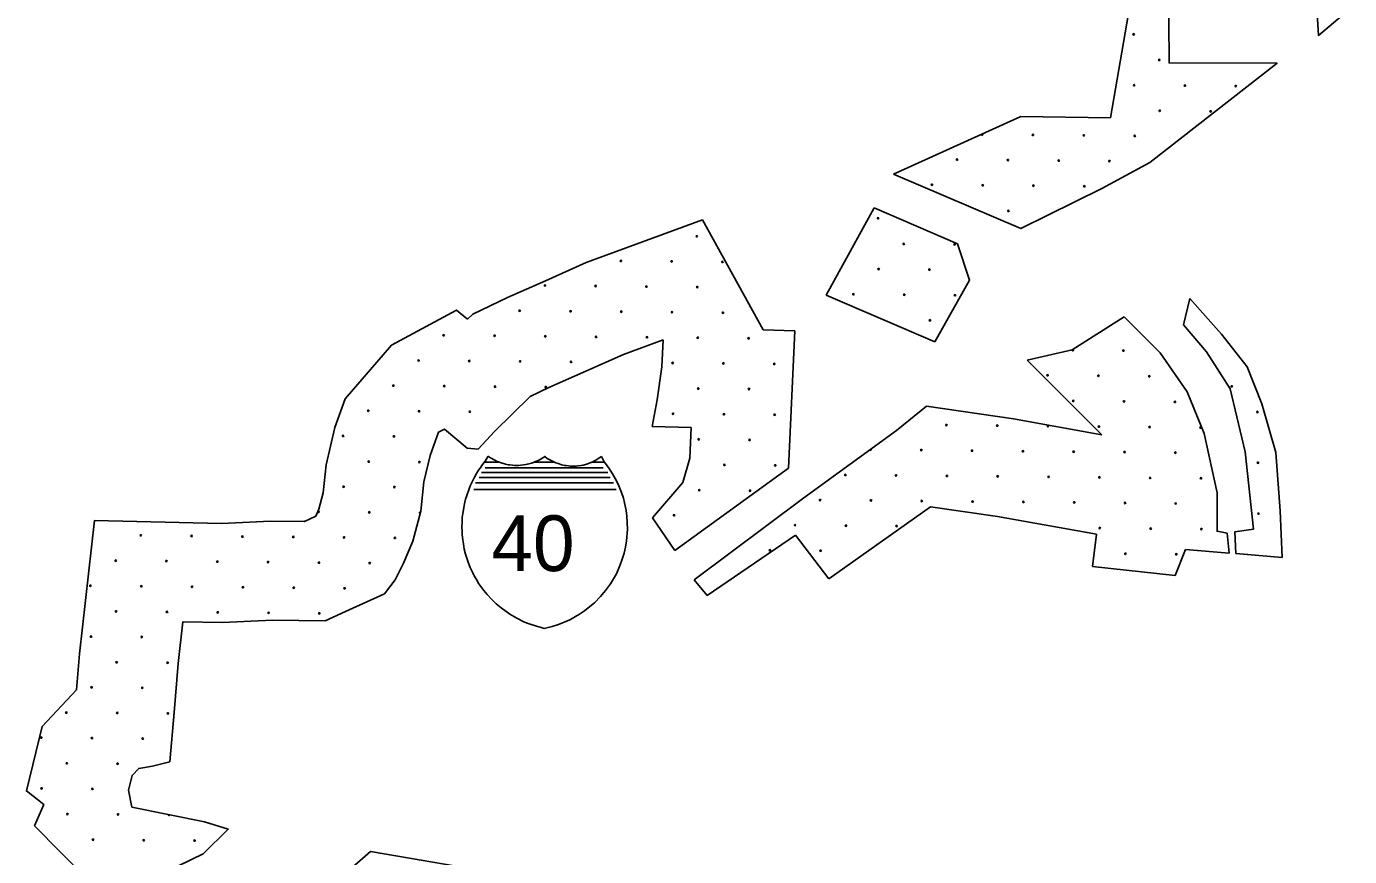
# Model space of a CAD drawing. Extents: x 1612280 to 1883141, y 560852 to 780851.
# Drawn here: x 1774644 to 1784658, y 659663 to 665950 of the extents above; entities that cross this region are included whole.
import ezdxf

# ---------------------------------------------------------------- set-up
doc = ezdxf.new("R2010")
doc.units = 0
for name, color, linetype in [('DESIGN - EROSION CONTROL - Devices', 7, 'Continuous'), ('DESIGN - SCRATCH - User 1', 7, 'Continuous'), ('SURVEY - DRAINAGE - Bridge Hydraulic Data with Text', 7, 'Continuous')]:
    doc.layers.add(name, color=color, linetype=linetype)

msp = doc.modelspace()

# ---------------------------------------------------------------- linework, layer by layer
at = {"layer": 'DESIGN - EROSION CONTROL - Devices'}
for centre in [(1783024, 665890), (1783024, 665890), (1783218, 665696), (1783218, 665696), (1783028, 665505), (1783028, 665505), (1783412, 665502), (1783412, 665502), (1783797, 665498), (1783797, 665498), (1783222, 665311), (1783222, 665311), (1783607, 665307), (1783607, 665307), (1782262, 665128), (1782262, 665128), (1782647, 665125), (1782647, 665125), (1783032, 665121), (1783032, 665121), (1781688, 664942), (1781688, 664942), (1782072, 664938), (1782072, 664938), (1782457, 664934), (1782457, 664934), (1782841, 664930), (1782841, 664930), (1781497, 664751), (1781497, 664751), (1781882, 664747), (1781882, 664747), (1782266, 664744), (1782266, 664744), (1782651, 664740), (1782651, 664740), (1781090, 664497), (1781090, 664497), (1782076, 664553), (1782076, 664553), (1779718, 664361), (1779718, 664361), (1781284, 664303), (1781284, 664303), (1781669, 664299), (1781669, 664299), (1779143, 664174), (1779143, 664174), (1779527, 664171), (1779527, 664171), (1779912, 664167), (1779912, 664167), (1781094, 664112), (1781094, 664112), (1781478, 664109), (1781478, 664109), (1778568, 663988), (1778568, 663988), (1778952, 663984), (1778952, 663984), (1779337, 663980), (1779337, 663980), (1779721, 663976), (1779721, 663976), (1780903, 663922), (1780903, 663922), (1781288, 663918), (1781288, 663918), (1781672, 663914), (1781672, 663914), (1778377, 663797), (1778377, 663797), (1778762, 663793), (1778762, 663793), (1779146, 663790), (1779146, 663790), (1779531, 663786), (1779531, 663786), (1779915, 663782), (1779915, 663782), (1781482, 663724), (1781482, 663724), (1777802, 663611), (1777802, 663611), (1778187, 663607), (1778187, 663607), (1778571, 663603), (1778571, 663603), (1778956, 663599), (1778956, 663599), (1779341, 663596), (1779341, 663596), (1779725, 663592), (1779725, 663592), (1780110, 663588), (1780110, 663588), (1782947, 663495), (1782947, 663495), (1777612, 663420), (1777612, 663420), (1777996, 663416), (1777996, 663416), (1778381, 663413), (1778381, 663413), (1778766, 663409), (1778766, 663409), (1779535, 663401), (1779535, 663401), (1779919, 663398), (1779919, 663398), (1780304, 663394), (1780304, 663394), (1782373, 663308), (1782373, 663308), (1782757, 663304), (1782757, 663304), (1783142, 663301), (1783142, 663301), (1777421, 663230), (1777421, 663230), (1777806, 663226), (1777806, 663226), (1778191, 663222), (1778191, 663222), (1778575, 663219), (1778575, 663219), (1779729, 663207), (1779729, 663207), (1780113, 663204), (1780113, 663204), (1783767, 663224), (1783767, 663224), (1782567, 663114), (1782567, 663114), (1782951, 663110), (1782951, 663110), (1783336, 663106), (1783336, 663106), (1777231, 663039), (1777231, 663039), (1777616, 663036), (1777616, 663036), (1778000, 663032), (1778000, 663032), (1779538, 663017), (1779538, 663017), (1779923, 663013), (1779923, 663013), (1780307, 663009), (1780307, 663009), (1783961, 663030), (1783961, 663030), (1781607, 662931), (1781607, 662931), (1781992, 662927), (1781992, 662927), (1782376, 662923), (1782376, 662923), (1782761, 662920), (1782761, 662920), (1783145, 662916), (1783145, 662916), (1783530, 662912), (1783530, 662912), (1777041, 662849), (1777041, 662849), (1777425, 662845), (1777425, 662845), (1779733, 662823), (1779733, 662823), (1780117, 662819), (1780117, 662819), (1781417, 662741), (1781417, 662741), (1781801, 662737), (1781801, 662737), (1782186, 662733), (1782186, 662733), (1782570, 662729), (1782570, 662729), (1782955, 662726), (1782955, 662726), (1783340, 662722), (1783340, 662722), (1777235, 662655), (1777235, 662655), (1777619, 662651), (1777619, 662651), (1779927, 662629), (1779927, 662629), (1780311, 662625), (1780311, 662625), (1783965, 662646), (1783965, 662646), (1780842, 662554), (1780842, 662554), (1781226, 662550), (1781226, 662550), (1781611, 662546), (1781611, 662546), (1781995, 662543), (1781995, 662543), (1782380, 662539), (1782380, 662539), (1782765, 662535), (1782765, 662535), (1783149, 662531), (1783149, 662531), (1783534, 662528), (1783534, 662528), (1777044, 662464), (1777044, 662464), (1777429, 662461), (1777429, 662461), (1779736, 662438), (1779736, 662438), (1780121, 662434), (1780121, 662434), (1780651, 662363), (1780651, 662363), (1781036, 662360), (1781036, 662360), (1781420, 662356), (1781420, 662356), (1781805, 662352), (1781805, 662352), (1782190, 662349), (1782190, 662349), (1782574, 662345), (1782574, 662345), (1782959, 662341), (1782959, 662341), (1783343, 662337), (1783343, 662337), (1777239, 662270), (1777239, 662270), (1779546, 662248), (1779546, 662248), (1783969, 662261), (1783969, 662261), (1775510, 662095), (1775510, 662095), (1775894, 662091), (1775894, 662091), (1780461, 662173), (1780461, 662173), (1780846, 662169), (1780846, 662169), (1781230, 662166), (1781230, 662166), (1782768, 662151), (1782768, 662151), (1783153, 662147), (1783153, 662147), (1783537, 662143), (1783537, 662143), (1776279, 662087), (1776279, 662087), (1776664, 662084), (1776664, 662084), (1777048, 662080), (1777048, 662080), (1777433, 662076), (1777433, 662076), (1775320, 661904), (1775320, 661904), (1775704, 661901), (1775704, 661901), (1776089, 661897), (1776089, 661897), (1776473, 661893), (1776473, 661893), (1780271, 661983), (1780271, 661983), (1780655, 661979), (1780655, 661979), (1782962, 661956), (1782962, 661956), (1783347, 661953), (1783347, 661953), (1776858, 661889), (1776858, 661889), (1777242, 661886), (1777242, 661886), (1775129, 661714), (1775129, 661714), (1775514, 661710), (1775514, 661710), (1775898, 661706), (1775898, 661706), (1776283, 661703), (1776283, 661703), (1776667, 661699), (1776667, 661699), (1777052, 661695), (1777052, 661695), (1775323, 661520), (1775323, 661520), (1775708, 661516), (1775708, 661516), (1776092, 661512), (1776092, 661512), (1776477, 661509), (1776477, 661509), (1776861, 661505), (1776861, 661505), (1775133, 661329), (1775133, 661329), (1775517, 661326), (1775517, 661326), (1775327, 661135), (1775327, 661135), (1775712, 661131), (1775712, 661131), (1775137, 660945), (1775137, 660945), (1775521, 660941), (1775521, 660941), (1774946, 660754), (1774946, 660754), (1775331, 660751), (1775331, 660751), (1775715, 660747), (1775715, 660747), (1774756, 660564), (1774756, 660564), (1775140, 660560), (1775140, 660560), (1775525, 660557), (1775525, 660557), (1774950, 660370), (1774950, 660370), (1775334, 660366), (1775334, 660366), (1774759, 660179), (1774759, 660179), (1775144, 660176), (1775144, 660176), (1774954, 659985), (1774954, 659985), (1775338, 659982), (1775338, 659982), (1775148, 659791), (1775148, 659791), (1775532, 659787), (1775532, 659787), (1775917, 659784), (1775917, 659784)]:
    msp.add_circle(centre, 5.28, dxfattribs=at)
for centre, start, end in [((1781878, 665132), 175.0357, 53.6768), ((1782563, 663498), 167.0103, 72.3539), ((1781032, 662744), 184.1477, 68.126), ((1776854, 662274), 181.1497, 132.7834), ((1777623, 662266), 52.5343, 278.1671), ((1775723, 659978), 145.5235, 11.2785)]:
    msp.add_arc(centre, 5.28, start, end, dxfattribs=at)
at = {"layer": 'DESIGN - SCRATCH - User 1'}
for points in [[(1784658, 666138), (1784649, 666073), (1784423, 665882), (1784402, 666218), (1784251, 666295), (1783288, 666313), (1783292, 665674), (1784110, 665671), (1783147, 664919), (1782784, 664722), (1782169, 664419), (1781206, 664830)], [(1784658, 666138), (1784649, 666073), (1784423, 665882), (1784402, 666218), (1784251, 666295), (1783288, 666313), (1783292, 665674), (1784110, 665671), (1783147, 664919), (1782784, 664722), (1782169, 664419), (1781206, 664830)], [(1782850, 665258), (1782985, 666049)], [(1782850, 665258), (1782985, 666049)], [(1781206, 664830), (1782170, 665267)], [(1781206, 664830), (1782170, 665267)], [(1782170, 665267), (1782850, 665258)], [(1782170, 665267), (1782850, 665258)], [(1781060, 664576), (1780696, 663916)], [(1781060, 664576), (1780696, 663916)], [(1781691, 664304), (1781060, 664576)], [(1781691, 664304), (1781060, 664576)], [(1779762, 664486), (1778880, 664161), (1778573, 664024), (1778285, 663897), (1778023, 663772), (1777983, 663733)], [(1779762, 664486), (1778880, 664161), (1778573, 664024), (1778285, 663897), (1778023, 663772), (1777983, 663733)], [(1780219, 663651), (1779762, 664486)], [(1780219, 663651), (1779762, 664486)], [(1781520, 663561), (1781782, 664028), (1781691, 664304)], [(1781520, 663561), (1781782, 664028), (1781691, 664304)], [(1780696, 663916), (1781520, 663561)], [(1780696, 663916), (1781520, 663561)], [(1777983, 663733), (1777900, 663802), (1777407, 663537)], [(1777983, 663733), (1777900, 663802), (1777407, 663537)], [(1783798, 661958), (1783791, 662123), (1783931, 662142), (1783867, 662728), (1783754, 663205), (1783576, 663485), (1783402, 663689), (1783448, 663890)], [(1783798, 661958), (1783791, 662123), (1783931, 662142), (1783867, 662728), (1783754, 663205), (1783576, 663485), (1783402, 663689), (1783448, 663890)], [(1783448, 663890), (1783568, 663757), (1783688, 663619), (1783882, 663372), (1783995, 663093), (1784101, 662723), (1784133, 662282), (1784147, 661929)], [(1783448, 663890), (1783568, 663757), (1783688, 663619), (1783882, 663372), (1783995, 663093), (1784101, 662723), (1784133, 662282), (1784147, 661929)], [(1782219, 663422), (1782559, 663500), (1782952, 663750)], [(1782219, 663422), (1782559, 663500), (1782952, 663750)], [(1782952, 663750), (1783224, 663477), (1783428, 663182), (1783557, 662868), (1783655, 662418), (1783655, 662127), (1783731, 662112), (1783746, 661962)], [(1782952, 663750), (1783224, 663477), (1783428, 663182), (1783557, 662868), (1783655, 662418), (1783655, 662127), (1783731, 662112), (1783746, 661962)], [(1780460, 663645), (1780219, 663651)], [(1780460, 663645), (1780219, 663651)], [(1780412, 662605), (1780460, 663645)], [(1780412, 662605), (1780460, 663645)], [(1777407, 663537), (1777057, 663130), (1776979, 662912), (1776913, 662629), (1776889, 662417), (1776857, 662294), (1776834, 662240), (1776748, 662201)], [(1777407, 663537), (1777057, 663130), (1776979, 662912), (1776913, 662629), (1776889, 662417), (1776857, 662294), (1776834, 662240), (1776748, 662201)], [(1777981, 662756), (1778062, 662749), (1778186, 662883), (1778457, 663148), (1778598, 663215), (1778877, 663339), (1779163, 663466), (1779464, 663577)], [(1777981, 662756), (1778062, 662749), (1778186, 662883), (1778457, 663148), (1778598, 663215), (1778877, 663339), (1779163, 663466), (1779464, 663577)], [(1779464, 663577), (1779453, 663372), (1779418, 663122), (1779379, 662920)], [(1779464, 663577), (1779453, 663372), (1779418, 663122), (1779379, 662920)], [(1782782, 662858), (1782219, 663422)], [(1782782, 662858), (1782219, 663422)], [(1779697, 661760), (1780529, 662380), (1781228, 662891), (1781457, 663074)], [(1779697, 661760), (1780529, 662380), (1781228, 662891), (1781457, 663074)], [(1781457, 663074), (1782114, 662978), (1782782, 662858)], [(1781457, 663074), (1782114, 662978), (1782782, 662858)], [(1777763, 662876), (1777809, 662901), (1777981, 662756)], [(1777763, 662876), (1777809, 662901), (1777981, 662756)], [(1779379, 662920), (1779676, 662913)], [(1779379, 662920), (1779676, 662913)], [(1779676, 662913), (1779665, 662681), (1779612, 662497), (1779383, 662229)], [(1779676, 662913), (1779665, 662681), (1779612, 662497), (1779383, 662229)], [(1777058, 661518), (1777354, 661652), (1777435, 661758), (1777498, 661885), (1777569, 662051), (1777629, 662280), (1777653, 662502), (1777699, 662700), (1777763, 662876)], [(1777058, 661518), (1777354, 661652), (1777435, 661758), (1777498, 661885), (1777569, 662051), (1777629, 662280), (1777653, 662502), (1777699, 662700), (1777763, 662876)], [(1779552, 661982), (1780412, 662605)], [(1779552, 661982), (1780412, 662605)], [(1781486, 662312), (1780716, 661767)], [(1781486, 662312), (1780716, 661767)], [(1782742, 662104), (1781994, 662238), (1781486, 662312)], [(1782742, 662104), (1781994, 662238), (1781486, 662312)], [(1776751, 662202), (1776747, 662201), (1776491, 662203), (1776120, 662185), (1775159, 662208), (1775047, 661198), (1775024, 660926)], [(1776751, 662202), (1776747, 662201), (1776491, 662203), (1776120, 662185), (1775159, 662208), (1775047, 661198), (1775024, 660926)], [(1779383, 662229), (1779552, 661982)], [(1779383, 662229), (1779552, 661982)], [(1780465, 662098), (1779796, 661640)], [(1780465, 662098), (1779796, 661640)], [(1780716, 661767), (1780465, 662098)], [(1780716, 661767), (1780465, 662098)], [(1782713, 661860), (1782742, 662104)], [(1782713, 661860), (1782742, 662104)], [(1783417, 661989), (1783337, 661793)], [(1783417, 661989), (1783337, 661793)], [(1783746, 661962), (1783417, 661989)], [(1783746, 661962), (1783417, 661989)], [(1784147, 661929), (1783798, 661958)], [(1784147, 661929), (1783798, 661958)], [(1783337, 661793), (1782713, 661860)], [(1783337, 661793), (1782713, 661860)], [(1779796, 661640), (1779697, 661760)], [(1779796, 661640), (1779697, 661760)], [(1775730, 660380), (1775762, 660754), (1775793, 661125), (1775829, 661442), (1776128, 661435), (1776506, 661453), (1776904, 661449), (1777058, 661518)], [(1775730, 660380), (1775762, 660754), (1775793, 661125), (1775829, 661442), (1776128, 661435), (1776506, 661453), (1776904, 661449), (1777058, 661518)], [(1775024, 660926), (1774764, 660648), (1774644, 660161), (1774775, 660058), (1774705, 659895)], [(1775024, 660926), (1774764, 660648), (1774644, 660161), (1774775, 660058), (1774705, 659895)], [(1775441, 660038), (1775416, 660165), (1775444, 660278), (1775494, 660331), (1775599, 660348), (1775730, 660380)], [(1775441, 660038), (1775416, 660165), (1775444, 660278), (1775494, 660331), (1775599, 660348), (1775730, 660380)], [(1775982, 659683), (1776171, 659870), (1775991, 659925), (1775441, 660038)], [(1775982, 659683), (1776171, 659870), (1775991, 659925), (1775441, 660038)], [(1774705, 659895), (1775290, 659303), (1775482, 659254), (1775859, 659432), (1775655, 659489), (1775525, 659462), (1775982, 659683)], [(1774705, 659895), (1775290, 659303), (1775482, 659254), (1775859, 659432), (1775655, 659489), (1775525, 659462), (1775982, 659683)], [(1776233, 659321), (1776530, 659283), (1776571, 659112), (1777248, 659701), (1777632, 659637), (1778073, 659560)], [(1776233, 659321), (1776530, 659283), (1776571, 659112), (1777248, 659701), (1777632, 659637), (1778073, 659560)]]:
    msp.add_lwpolyline(points, dxfattribs=at)
at = {"layer": 'SURVEY - DRAINAGE - Bridge Hydraulic Data with Text'}
for p, q in [((1778111, 662650), (1778218, 662650)), ((1778111, 662650), (1778218, 662650)), ((1778115, 662607), (1779010, 662607)), ((1778115, 662607), (1779010, 662607)), ((1778487, 662650), (1778634, 662650)), ((1778487, 662650), (1778634, 662650)), ((1778920, 662650), (1779020, 662650)), ((1778920, 662650), (1779020, 662650)), ((1778071, 662534), (1779063, 662534)), ((1778071, 662534), (1779063, 662534)), ((1778088, 662573), (1779044, 662573)), ((1778088, 662573), (1779044, 662573)), ((1778031, 662443), (1779108, 662443)), ((1778031, 662443), (1779108, 662443)), ((1778043, 662494), (1779088, 662494)), ((1778043, 662494), (1779088, 662494))]:
    msp.add_line(p, q, dxfattribs=at)
for points in [[(1778138, 662695), (1778115, 662657), (1778096, 662632), (1778077, 662605), (1778066, 662589), (1778051, 662564), (1778035, 662536), (1778017, 662501), (1778006, 662477), (1777994, 662449), (1777977, 662398), (1777968, 662371), (1777962, 662347), (1777957, 662323), (1777951, 662290), (1777947, 662262), (1777943, 662231), (1777941, 662198), (1777940, 662158), (1777941, 662130), (1777942, 662099), (1777946, 662063), (1777951, 662032), (1777958, 661992), (1777968, 661953), (1777980, 661915), (1777990, 661886), (1778003, 661853), (1778020, 661816), (1778033, 661790), (1778050, 661761), (1778069, 661729), (1778105, 661679), (1778132, 661647), (1778163, 661613), (1778199, 661578), (1778236, 661546), (1778304, 661498), (1778355, 661468), (1778414, 661439), (1778450, 661425), (1778504, 661407), (1778540, 661397), (1778563, 661391)], [(1778138, 662695), (1778115, 662657), (1778096, 662632), (1778077, 662605), (1778066, 662589), (1778051, 662564), (1778035, 662536), (1778017, 662501), (1778006, 662477), (1777994, 662449), (1777977, 662398), (1777968, 662371), (1777962, 662347), (1777957, 662323), (1777951, 662290), (1777947, 662262), (1777943, 662231), (1777941, 662198), (1777940, 662158), (1777941, 662130), (1777942, 662099), (1777946, 662063), (1777951, 662032), (1777958, 661992), (1777968, 661953), (1777980, 661915), (1777990, 661886), (1778003, 661853), (1778020, 661816), (1778033, 661790), (1778050, 661761), (1778069, 661729), (1778105, 661679), (1778132, 661647), (1778163, 661613), (1778199, 661578), (1778236, 661546), (1778304, 661498), (1778355, 661468), (1778414, 661439), (1778450, 661425), (1778504, 661407), (1778540, 661397), (1778563, 661391)], [(1778996, 662694), (1778984, 662685), (1778969, 662675), (1778954, 662666), (1778938, 662657), (1778926, 662651), (1778904, 662642), (1778886, 662636), (1778858, 662628), (1778842, 662625), (1778818, 662622), (1778805, 662621), (1778789, 662620), (1778769, 662620), (1778760, 662621), (1778746, 662622), (1778729, 662624), (1778716, 662626), (1778696, 662631), (1778668, 662639), (1778650, 662645), (1778635, 662652), (1778610, 662664), (1778586, 662679), (1778567, 662693), (1778552, 662683), (1778533, 662671), (1778512, 662661), (1778497, 662654), (1778482, 662648), (1778466, 662643), (1778447, 662637), (1778435, 662634), (1778424, 662632), (1778405, 662629), (1778386, 662627), (1778372, 662626), (1778358, 662625), (1778340, 662626), (1778323, 662627), (1778304, 662629), (1778291, 662631), (1778271, 662635), (1778256, 662639), (1778245, 662642), (1778230, 662647), (1778218, 662652), (1778207, 662656), (1778190, 662664), (1778178, 662670), (1778166, 662677), (1778151, 662686), (1778138, 662695)], [(1778996, 662694), (1778984, 662685), (1778969, 662675), (1778954, 662666), (1778938, 662657), (1778926, 662651), (1778904, 662642), (1778886, 662636), (1778858, 662628), (1778842, 662625), (1778818, 662622), (1778805, 662621), (1778789, 662620), (1778769, 662620), (1778760, 662621), (1778746, 662622), (1778729, 662624), (1778716, 662626), (1778696, 662631), (1778668, 662639), (1778650, 662645), (1778635, 662652), (1778610, 662664), (1778586, 662679), (1778567, 662693), (1778552, 662683), (1778533, 662671), (1778512, 662661), (1778497, 662654), (1778482, 662648), (1778466, 662643), (1778447, 662637), (1778435, 662634), (1778424, 662632), (1778405, 662629), (1778386, 662627), (1778372, 662626), (1778358, 662625), (1778340, 662626), (1778323, 662627), (1778304, 662629), (1778291, 662631), (1778271, 662635), (1778256, 662639), (1778245, 662642), (1778230, 662647), (1778218, 662652), (1778207, 662656), (1778190, 662664), (1778178, 662670), (1778166, 662677), (1778151, 662686), (1778138, 662695)], [(1778996, 662694), (1779016, 662653), (1779049, 662610), (1779081, 662561), (1779110, 662508), (1779127, 662472), (1779147, 662421), (1779162, 662377), (1779171, 662342), (1779182, 662285), (1779189, 662241), (1779192, 662193), (1779193, 662141), (1779186, 662054), (1779178, 662006), (1779168, 661961), (1779149, 661900), (1779134, 661860), (1779109, 661805), (1779088, 661767), (1779064, 661728), (1779028, 661678), (1778990, 661633), (1778943, 661586), (1778909, 661556), (1778867, 661523), (1778830, 661498), (1778757, 661457), (1778715, 661438), (1778671, 661421), (1778622, 661406), (1778563, 661391)], [(1778996, 662694), (1779016, 662653), (1779049, 662610), (1779081, 662561), (1779110, 662508), (1779127, 662472), (1779147, 662421), (1779162, 662377), (1779171, 662342), (1779182, 662285), (1779189, 662241), (1779192, 662193), (1779193, 662141), (1779186, 662054), (1779178, 662006), (1779168, 661961), (1779149, 661900), (1779134, 661860), (1779109, 661805), (1779088, 661767), (1779064, 661728), (1779028, 661678), (1778990, 661633), (1778943, 661586), (1778909, 661556), (1778867, 661523), (1778830, 661498), (1778757, 661457), (1778715, 661438), (1778671, 661421), (1778622, 661406), (1778563, 661391)]]:
    msp.add_lwpolyline(points, dxfattribs=at)

# ---------------------------------------------------------------- texts
msp.add_text('40', height=422.4, rotation=0.0013, dxfattribs=at).set_placement((1778164, 661825))
msp.add_text('40', height=422.4, rotation=0.0013, dxfattribs=at).set_placement((1778164, 661825))

doc.saveas('drawing.dxf')
